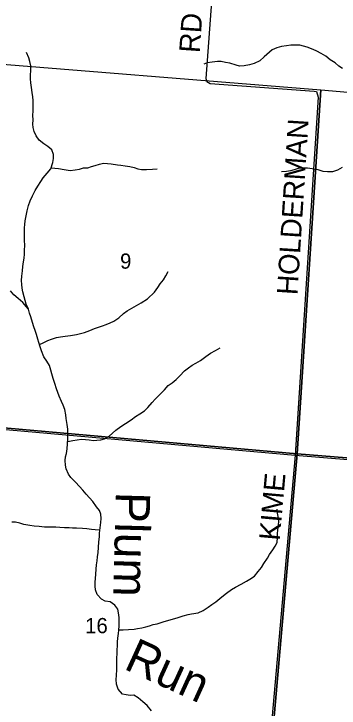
# Model space of a CAD drawing. Extents: x 1643459 to 2064572, y 425441 to 780708.
# Drawn here: x 1882681 to 1887412, y 553249 to 563347 of the extents above; entities that cross this region are included whole.
import ezdxf

# ---------------------------------------------------------------- set-up
doc = ezdxf.new("R2010")
doc.units = 0
for name, color, linetype in [('GM_X_Adjacent_County', 7, 'Continuous'), ('GM_X_Interchange_Ramps', 7, 'Continuous'), ('GM_X_Major_River', 7, 'Continuous'), ('GM_X_Major_River_Text', 7, 'Continuous'), ('GM_X_State_Route', 7, 'Continuous'), ('GM_X_US_Route', 7, 'Continuous')]:
    doc.layers.add(name, color=color, linetype=linetype)

msp = doc.modelspace()

# ---------------------------------------------------------------- linework, layer by layer
at = {"layer": 'GM_X_Major_River_Text'}
for points in [[(1885648, 564775), (1885471, 562408), (1885487, 562364), (1885535, 562337), (1887048, 562225), (1887084, 562216), (1887107, 562136), (1887035, 561011), (1887035, 561010)], [(1887035, 561010), (1886775, 556930)], [(1876241, 557816), (1881411, 557404), (1886775, 556930), (1892015, 556496)], [(1886775, 556930), (1886302, 551599)]]:
    msp.add_lwpolyline(points, dxfattribs=at)
at = {"layer": 'GM_X_State_Route'}
for points in [[(1887147, 562241), (1886800, 556947), (1881436, 557422), (1881850, 562669)], [(1892399, 561787), (1891943, 556530), (1886800, 556947), (1887147, 562241)], [(1881436, 557422), (1886800, 556947), (1886336, 551627), (1880979, 552071)], [(1886800, 556947), (1891943, 556530), (1891491, 551199), (1886336, 551627)]]:
    msp.add_lwpolyline(points, close=True, dxfattribs=at)
at = {"layer": 'GM_X_US_Route'}
for points in [[(1887460, 562551), (1887409, 562588), (1887353, 562636), (1887284, 562681), (1887218, 562733), (1887149, 562770), (1887087, 562805), (1887034, 562829), (1886945, 562864), (1886842, 562891), (1886768, 562893), (1886709, 562892), (1886645, 562884), (1886574, 562875), (1886507, 562855), (1886438, 562825), (1886323, 562722), (1886260, 562664), (1886175, 562625), (1886107, 562605), (1886030, 562590), (1885965, 562586), (1885913, 562603), (1885824, 562629), (1885761, 562640), (1885697, 562654), (1885642, 562655), (1885567, 562647), (1885495, 562636), (1885442, 562614)], [(1883260, 561246), (1883256, 561302), (1883234, 561368), (1883173, 561417), (1883119, 561457), (1883050, 561512), (1883006, 561575), (1882978, 561635), (1882962, 561693), (1882958, 561743), (1882960, 561804), (1882958, 561870), (1882960, 561938), (1882963, 562014), (1882961, 562086), (1882957, 562139), (1882949, 562205), (1882937, 562275), (1882927, 562345), (1882923, 562404), (1882923, 562454), (1882929, 562526), (1882927, 562594), (1882915, 562654), (1882897, 562709), (1882865, 562785)], [(1882894, 559052), (1882859, 559125), (1882847, 559179), (1882833, 559233), (1882813, 559303), (1882801, 559358), (1882795, 559412), (1882793, 559470), (1882798, 559532), (1882806, 559610), (1882810, 559672), (1882822, 559741), (1882831, 559795), (1882835, 559851), (1882837, 559917), (1882839, 559975), (1882837, 560063), (1882838, 560234), (1882840, 560286), (1882844, 560336), (1882858, 560408), (1882874, 560482), (1882893, 560560), (1882919, 560628), (1882950, 560700), (1882990, 560776), (1883029, 560842), (1883071, 560910), (1883106, 560962), (1883164, 561032), (1883221, 561094), (1883250, 561186), (1883260, 561246)], [(1883226, 561108), (1883276, 561101), (1883332, 561099), (1883411, 561082), (1883502, 561068), (1883571, 561079), (1883635, 561091), (1883694, 561108), (1883756, 561108), (1883809, 561125), (1883862, 561141), (1883926, 561163), (1883983, 561174), (1884043, 561172), (1884096, 561166), (1884189, 561153), (1884239, 561146), (1884300, 561138), (1884368, 561129), (1884431, 561111), (1884482, 561093), (1884540, 561084), (1884609, 561084), (1884696, 561087), (1884766, 561092)], [(1887457, 561111), (1887390, 561075), (1887317, 561048), (1887242, 561048), (1887182, 561057), (1887107, 561081), (1887020, 561092), (1886950, 561101), (1886887, 561105), (1886814, 561096), (1886756, 561080), (1886705, 561066), (1886649, 561055), (1886576, 561051)], [(1883053, 558540), (1883105, 558561), (1883177, 558595), (1883228, 558618), (1883303, 558640), (1883359, 558648), (1883426, 558657), (1883503, 558669), (1883590, 558684), (1883648, 558696), (1883707, 558713), (1883784, 558743), (1883856, 558772), (1883911, 558790), (1883972, 558808), (1884024, 558827), (1884081, 558853), (1884133, 558879), (1884210, 558928), (1884275, 558988), (1884328, 559030), (1884398, 559069), (1884463, 559105), (1884534, 559142), (1884627, 559204), (1884726, 559298), (1884775, 559367), (1884811, 559419), (1884858, 559477), (1884890, 559537), (1884925, 559599)], [(1882894, 559052), (1882865, 559084), (1882813, 559151), (1882742, 559206), (1882682, 559260), (1882632, 559317)], [(1884681, 553210), (1884620, 553285), (1884558, 553341), (1884487, 553400), (1884427, 553435), (1884374, 553431), (1884314, 553440), (1884263, 553452), (1884199, 553525), (1884175, 553599), (1884171, 553667), (1884175, 553723), (1884179, 553812), (1884181, 553866), (1884181, 553918), (1884179, 553982), (1884184, 554038), (1884186, 554090), (1884190, 554161), (1884190, 554213), (1884194, 554267), (1884204, 554333), (1884207, 554383), (1884211, 554445), (1884213, 554499), (1884213, 554568), (1884205, 554636), (1884191, 554688), (1884151, 554746), (1884080, 554793), (1884009, 554806), (1883957, 554836), (1883895, 554903), (1883870, 554969), (1883863, 555025), (1883863, 555082), (1883869, 555136), (1883875, 555196), (1883879, 555268), (1883885, 555334), (1883894, 555390), (1883898, 555450), (1883906, 555514), (1883912, 555585), (1883918, 555667), (1883925, 555741), (1883929, 555793), (1883935, 555869), (1883947, 555947), (1883949, 556006), (1883946, 556068), (1883927, 556124), (1883881, 556179), (1883829, 556253), (1883780, 556310), (1883732, 556360), (1883684, 556421), (1883635, 556475), (1883577, 556534), (1883510, 556603), (1883474, 556653), (1883444, 556729), (1883432, 556782), (1883428, 556850), (1883434, 556902), (1883445, 556954), (1883457, 557022), (1883463, 557094), (1883467, 557164), (1883467, 557243), (1883465, 557307), (1883456, 557375), (1883442, 557462), (1883436, 557514), (1883422, 557592), (1883400, 557658), (1883375, 557711), (1883341, 557787), (1883323, 557839), (1883301, 557894), (1883275, 557970), (1883255, 558045), (1883233, 558113), (1883219, 558165), (1883199, 558233), (1883159, 558296), (1883118, 558360), (1883084, 558447), (1883066, 558503), (1883044, 558566), (1883028, 558618), (1883010, 558682), (1882990, 558740), (1882972, 558795), (1882954, 558859), (1882930, 558939), (1882910, 558996), (1882894, 559052)], [(1883465, 557126), (1883540, 557142), (1883602, 557153), (1883665, 557161), (1883724, 557157), (1883774, 557150), (1883837, 557144), (1883887, 557147), (1883946, 557153), (1883998, 557167), (1884067, 557206), (1884164, 557292), (1884235, 557343), (1884306, 557387), (1884389, 557443), (1884448, 557492), (1884512, 557530), (1884579, 557574), (1884630, 557621), (1884692, 557693), (1884735, 557745), (1884873, 557880), (1884927, 557944), (1884982, 557982), (1885042, 558030), (1885095, 558083), (1885162, 558157), (1885221, 558201), (1885275, 558238), (1885330, 558268), (1885395, 558306), (1885471, 558363), (1885542, 558411), (1885613, 558453), (1885680, 558488)], [(1884207, 554388), (1884273, 554387), (1884350, 554392), (1884429, 554399), (1884479, 554405), (1884542, 554415), (1884600, 554432), (1884653, 554446), (1884708, 554464), (1884766, 554477), (1884869, 554509), (1885021, 554554), (1885071, 554567), (1885146, 554593), (1885217, 554612), (1885267, 554622), (1885360, 554637), (1885435, 554667), (1885508, 554719), (1885563, 554756), (1885621, 554794), (1885704, 554870), (1885773, 554923), (1885846, 554973), (1885906, 555007), (1885989, 555050), (1886064, 555094), (1886115, 555123), (1886182, 555169), (1886236, 555235), (1886283, 555295), (1886319, 555351), (1886372, 555430), (1886398, 555484), (1886447, 555552), (1886483, 555604), (1886510, 555660), (1886518, 555732), (1886518, 555782), (1886522, 555844), (1886531, 555901), (1886533, 555977), (1886525, 556037), (1886517, 556087), (1886509, 556143)], [(1883933, 555839), (1883866, 555844), (1883810, 555848), (1883741, 555857), (1883678, 555861), (1883594, 555866), (1883535, 555866), (1883485, 555869), (1883420, 555871), (1883349, 555878), (1883291, 555880), (1883206, 555883), (1883129, 555883), (1883048, 555892), (1882974, 555898), (1882915, 555907), (1882828, 555921), (1882768, 555940), (1882703, 555954), (1882651, 555955)]]:
    msp.add_lwpolyline(points, dxfattribs=at)

# ---------------------------------------------------------------- texts
at = {"layer": 'GM_X_Adjacent_County'}
for s, p in [('9', (1884226, 559641)), ('16', (1883718, 554339))]:
    msp.add_text(s, height=221, rotation=0, dxfattribs=at).set_placement(p)
at = {"layer": 'GM_X_Interchange_Ramps'}
for s, rotation, p in [('Plum', 268.4507, (1884166, 556398)), ('Run', 335.4506, (1884264, 553826))]:
    msp.add_text(s, height=500, rotation=rotation, dxfattribs=at).set_placement(p)
at = {"layer": 'GM_X_Major_River'}
for s, rotation, p in [('RD', 86.0551, (1885384, 562773)), ('HOLDERMAN', 86.3363, (1886805, 559252)), ('KIME', 84.8784, (1886546, 555678))]:
    msp.add_text(s, height=300, rotation=rotation, dxfattribs=at).set_placement(p)

doc.saveas('drawing.dxf')
